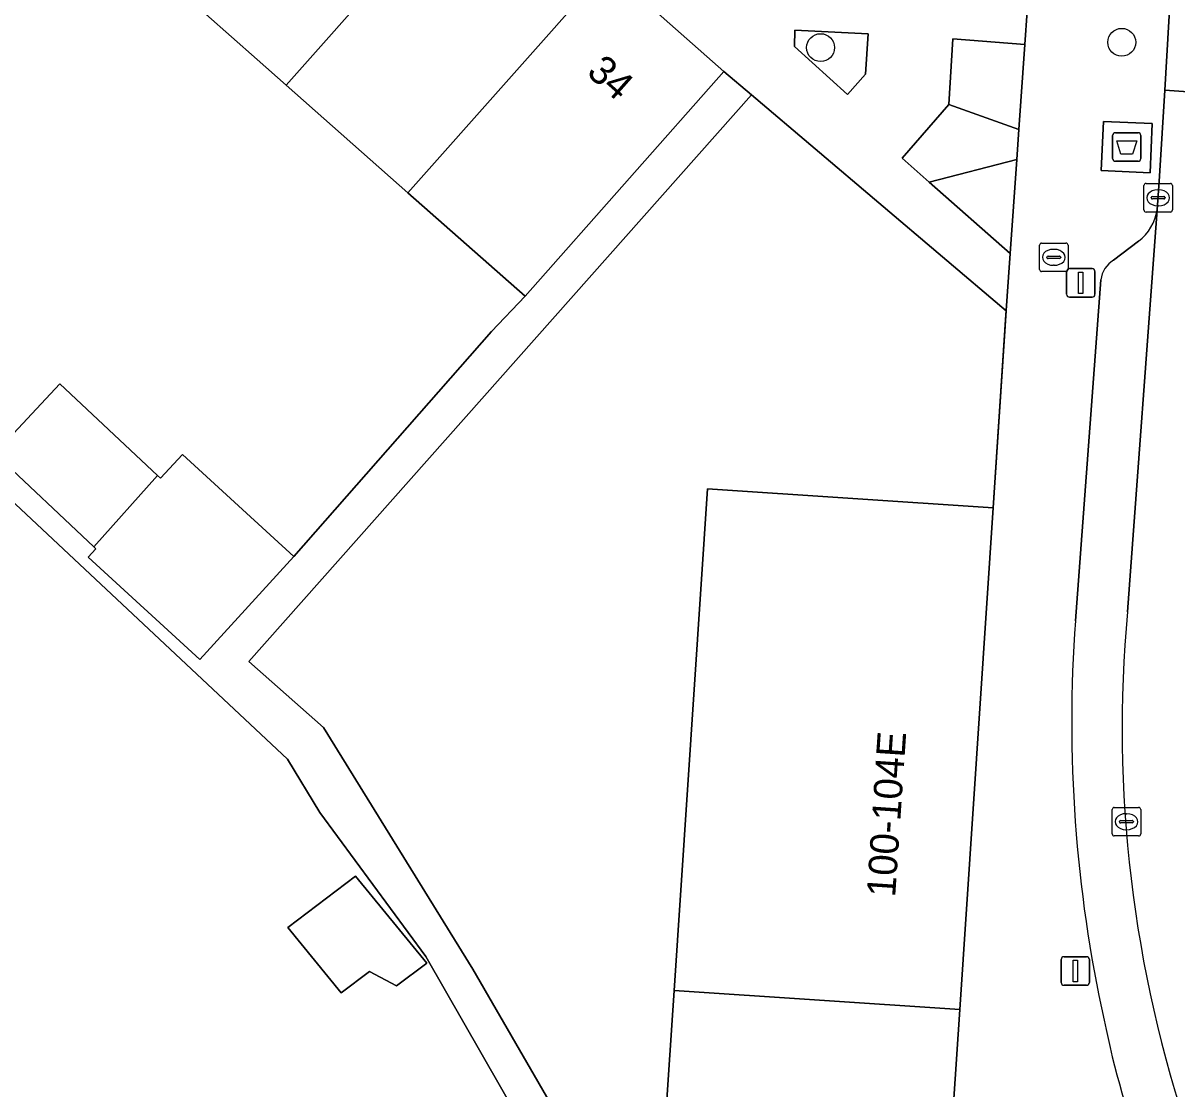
# Model space of a CAD drawing. Extents: x 159960 to 160866, y 382700 to 383354.
# Drawn here: x 160528.87 to 160569.3, y 382762.48 to 382799.84 of the extents above; entities that cross this region are included whole.
import ezdxf

# ---------------------------------------------------------------- set-up
doc = ezdxf.new("R2010")
doc.units = 0
for name, color, linetype in [('IMGEO_Afval_apart_plaats', 7, 'Continuous'), ('IMGEO_Boom', 7, 'Continuous'), ('IMGEO_Brandkraan', 7, 'Continuous'), ('IMGEO_Erf', 7, 'Continuous'), ('IMGEO_Groenvoorziening', 7, 'Continuous'), ('IMGEO_Kolk', 7, 'Continuous'), ('IMGEO_Lichtmast', 7, 'Continuous'), ('IMGEO_Muur', 7, 'Continuous'), ('IMGEO_Pand', 7, 'Continuous'), ('IMGEO_Pand_nummerreeks', 7, 'Continuous'), ('IMGEO_Parkeervlak_open', 7, 'Continuous'), ('IMGEO_Rijbaan_lokaal_open', 7, 'Continuous'), ('IMGEO_Voetpad_gesloten', 7, 'Continuous'), ('IMGEO_Voetpad_open', 7, 'Continuous')]:
    doc.layers.add(name, color=color, linetype=linetype)

msp = doc.modelspace()

# ---------------------------------------------------------------- linework, layer by layer
at = {"layer": 'IMGEO_Afval_apart_plaats'}
for p, q in [((160567.047, 382795.092), (160567.047, 382795.892)), ((160567.047, 382795.892), (160567.047, 382795.092)), ((160567.147, 382795.992), (160567.937, 382795.992)), ((160567.937, 382795.992), (160567.147, 382795.992)), ((160568.037, 382795.892), (160568.037, 382795.092)), ((160568.037, 382795.092), (160568.037, 382795.892)), ((160567.937, 382794.992), (160567.147, 382794.992)), ((160567.147, 382794.992), (160567.937, 382794.992))]:
    msp.add_line(p, q, dxfattribs=at)
msp.add_lwpolyline([(160567.19, 382795.706), (160567.894, 382795.706), (160567.745, 382795.236), (160567.339, 382795.236), (160567.19, 382795.706)], dxfattribs=at)
for centre, start, end in [((160567.147, 382795.892), 90, 180), ((160567.147, 382795.892), 90, 180), ((160567.937, 382795.892), 0, 90), ((160567.937, 382795.892), 360, 90), ((160567.147, 382795.092), 180, 270), ((160567.147, 382795.092), 180, 270), ((160567.937, 382795.092), 270, 0), ((160567.937, 382795.092), 270, 0)]:
    msp.add_arc(centre, 0.1, start, end, dxfattribs=at)
at = {"layer": 'IMGEO_Boom'}
for centre in [(160556.813, 382798.975), (160567.369, 382799.162)]:
    msp.add_circle(centre, 0.489, dxfattribs=at)
at = {"layer": 'IMGEO_Brandkraan'}
for p, q in [((160564.56, 382792.127), (160565.412, 382792.127)), ((160564.485, 382791.201), (160564.485, 382792.053)), ((160564.973, 382791.907), (160564.998, 382791.907)), ((160565.486, 382792.053), (160565.486, 382791.201)), ((160564.744, 382791.621), (160564.744, 382791.633)), ((160565.182, 382791.584), (160564.784, 382791.584)), ((160564.787, 382791.67), (160565.185, 382791.67)), ((160564.996, 382791.347), (160564.971, 382791.347)), ((160565.228, 382791.633), (160565.228, 382791.621)), ((160565.412, 382791.127), (160564.56, 382791.127))]:
    msp.add_line(p, q, dxfattribs=at)
for points in [[(160564.56, 382792.127), (160565.412, 382792.127)], [(160564.485, 382791.201), (160564.485, 382792.053)], [(160565.486, 382792.053), (160565.486, 382791.201)], [(160565.412, 382791.127), (160564.56, 382791.127)]]:
    msp.add_lwpolyline(points, dxfattribs=at)
for centre, radius, start, end in [((160564.562, 382792.051), 0.0765, 91.552, 178.448), ((160564.562, 382792.051), 0.0765, 91.552, 178.448), ((160565.41, 382792.051), 0.0765, 1.552, 88.448), ((160565.41, 382792.051), 0.0765, 1.552, 88.448), ((160564.784, 382791.63), 0.0403, 85.8775, 175.7526), ((160564.781, 382791.62), 0.0366, 178.938, 274.7102), ((160565.185, 382791.627), 0.043, 264.8664, 352.4533), ((160565.189, 382791.632), 0.0386, 1.7309, 96.639), ((160564.562, 382791.203), 0.0765, 181.552, 268.448), ((160564.562, 382791.203), 0.0765, 181.552, 268.448), ((160565.41, 382791.203), 0.0765, 271.552, 358.448), ((160565.41, 382791.203), 0.0765, 271.552, 358.448)]:
    msp.add_arc(centre, radius, start, end, dxfattribs=at)
for centre, major_axis, ratio, start_param, end_param in [((160564.972, 382791.627), (-0.387, 0.002), 0.722429, 4.712389, 7.853982), ((160564.997, 382791.627), (-0.39, 0.002), 0.717154, 1.570796, 4.712389)]:
    msp.add_ellipse(centre, major_axis=major_axis, ratio=ratio, start_param=start_param, end_param=end_param, dxfattribs=at)
at = {"layer": 'IMGEO_Erf'}
for points in [[(160527.865, 382784.756), (160530.158, 382787.195), (160533.574, 382783.983), (160533.682, 382783.882), (160534.453, 382784.722), (160536.563, 382782.787), (160538.361, 382781.137), (160545.284, 382789.026), (160546.459, 382790.261), (160542.355, 382793.891), (160538.092, 382797.662), (160537.076, 382798.56), (160534.376, 382800.948), (160533.964, 382800.483), (160533.677, 382800.738), (160529.568, 382804.384), (160527.729, 382802.312)], [(160550.236, 382754.458), (160542.977, 382767.126), (160539.262, 382772.17), (160538.139, 382774.036), (160528.6, 382782.973), (160511.443, 382799.049), (160500, 382786.837), (160502.399, 382789.196), (160506.273, 382785.228), (160503.872, 382782.871), (160507.875, 382778.768), (160509.793, 382780.651), (160513.819, 382776.55), (160517.79, 382772.505), (160515.847, 382770.598), (160519.846, 382766.5), (160521.543, 382768.167), (160522.418, 382767.27), (160525.559, 382764.05), (160523.857, 382762.389)]]:
    msp.add_lwpolyline(points, dxfattribs=at)
for points in [[(160552.851, 382783.515), (160562.86, 382782.844), (160563.299, 382789.431), (160563.32, 382789.749), (160554.394, 382797.321), (160536.78, 382777.46), (160539.391, 382775.145), (160544.633, 382766.677), (160550.997, 382755.677), (160551.68, 382765.938)], [(160540.523, 382769.94), (160543.014, 382766.888), (160541.956, 382766.092), (160541.01, 382766.601), (160540.014, 382765.851), (160538.141, 382768.146)]]:
    msp.add_lwpolyline(points, close=True, dxfattribs=at)
at = {"layer": 'IMGEO_Groenvoorziening'}
for points in [[(160557.76, 382797.335), (160558.386, 382798.04), (160558.487, 382799.462), (160555.912, 382799.585), (160555.905, 382799.018)], [(160563.974, 382799.088), (160561.447, 382799.283), (160561.312, 382796.983), (160563.765, 382796.104)], [(160563.765, 382796.104), (160561.312, 382796.983), (160559.668, 382795.098), (160560.624, 382794.258), (160563.692, 382795.06)], [(160563.692, 382795.06), (160560.624, 382794.258), (160563.462, 382791.765)]]:
    msp.add_lwpolyline(points, close=True, dxfattribs=at)
at = {"layer": 'IMGEO_Kolk'}
for p, q in [((160568.143, 382793.289), (160568.143, 382794.141)), ((160568.218, 382794.215), (160569.07, 382794.215)), ((160569.144, 382794.141), (160569.144, 382793.289)), ((160568.402, 382793.709), (160568.402, 382793.721)), ((160568.445, 382793.758), (160568.843, 382793.758)), ((160568.631, 382793.995), (160568.656, 382793.995)), ((160568.886, 382793.721), (160568.886, 382793.709)), ((160568.84, 382793.672), (160568.442, 382793.672)), ((160568.654, 382793.435), (160568.629, 382793.435)), ((160569.07, 382793.215), (160568.218, 382793.215)), ((160567.107, 382772.349), (160567.959, 382772.349)), ((160567.032, 382771.423), (160567.032, 382772.275)), ((160567.334, 382771.892), (160567.732, 382771.892)), ((160567.52, 382772.129), (160567.545, 382772.129)), ((160568.033, 382772.275), (160568.033, 382771.423)), ((160567.291, 382771.843), (160567.291, 382771.855)), ((160567.729, 382771.806), (160567.331, 382771.806)), ((160567.543, 382771.569), (160567.518, 382771.569)), ((160567.775, 382771.855), (160567.775, 382771.843)), ((160567.959, 382771.349), (160567.107, 382771.349))]:
    msp.add_line(p, q, dxfattribs=at)
for points in [[(160568.143, 382793.289), (160568.143, 382794.141)], [(160568.218, 382794.215), (160569.07, 382794.215)], [(160569.144, 382794.141), (160569.144, 382793.289)], [(160569.07, 382793.215), (160568.218, 382793.215)], [(160567.107, 382772.349), (160567.959, 382772.349)], [(160567.032, 382771.423), (160567.032, 382772.275)], [(160568.033, 382772.275), (160568.033, 382771.423)], [(160567.959, 382771.349), (160567.107, 382771.349)]]:
    msp.add_lwpolyline(points, dxfattribs=at)
for centre, radius, start, end in [((160568.22, 382794.139), 0.0765, 91.552, 178.448), ((160568.22, 382794.139), 0.0765, 91.552, 178.448), ((160569.068, 382794.139), 0.0765, 1.552, 88.448), ((160569.068, 382794.139), 0.0765, 1.552, 88.448), ((160568.442, 382793.718), 0.0403, 85.8775, 175.7526), ((160568.847, 382793.72), 0.0386, 1.7309, 96.639), ((160568.439, 382793.708), 0.0366, 178.938, 274.7102), ((160568.843, 382793.715), 0.043, 264.8664, 352.4533), ((160568.22, 382793.291), 0.0765, 181.552, 268.448), ((160568.22, 382793.291), 0.0765, 181.552, 268.448), ((160569.068, 382793.291), 0.0765, 271.552, 358.448), ((160569.068, 382793.291), 0.0765, 271.552, 358.448), ((160567.109, 382772.273), 0.0765, 91.552, 178.448), ((160567.109, 382772.273), 0.0765, 91.552, 178.448), ((160567.957, 382772.273), 0.0765, 1.552, 88.448), ((160567.957, 382772.273), 0.0765, 1.552, 88.448), ((160567.331, 382771.852), 0.0403, 85.8775, 175.7526), ((160567.736, 382771.854), 0.0386, 1.7309, 96.639), ((160567.328, 382771.842), 0.0366, 178.938, 274.7102), ((160567.732, 382771.849), 0.043, 264.8664, 352.4533), ((160567.109, 382771.425), 0.0765, 181.552, 268.448), ((160567.109, 382771.425), 0.0765, 181.552, 268.448), ((160567.957, 382771.425), 0.0765, 271.552, 358.448), ((160567.957, 382771.425), 0.0765, 271.552, 358.448)]:
    msp.add_arc(centre, radius, start, end, dxfattribs=at)
for centre, major_axis, ratio, start_param, end_param in [((160568.63, 382793.715), (-0.387, 0.002), 0.722429, 4.712389, 7.853982), ((160568.655, 382793.715), (-0.39, 0.002), 0.717154, 1.570796, 4.712389), ((160567.519, 382771.849), (-0.387, 0.002), 0.722429, 4.712389, 7.853982), ((160567.544, 382771.849), (-0.39, 0.002), 0.717154, 1.570796, 4.712389)]:
    msp.add_ellipse(centre, major_axis=major_axis, ratio=ratio, start_param=start_param, end_param=end_param, dxfattribs=at)
at = {"layer": 'IMGEO_Lichtmast'}
for p, q in [((160565.437, 382790.33), (160565.437, 382791.13)), ((160565.437, 382791.13), (160565.437, 382790.33)), ((160565.537, 382791.23), (160566.327, 382791.23)), ((160566.327, 382791.23), (160565.537, 382791.23)), ((160566.427, 382791.13), (160566.427, 382790.33)), ((160566.427, 382790.33), (160566.427, 382791.13)), ((160566.327, 382790.23), (160565.537, 382790.23)), ((160565.537, 382790.23), (160566.327, 382790.23)), ((160565.344, 382767.118), (160566.134, 382767.118)), ((160566.134, 382767.118), (160565.344, 382767.118)), ((160565.244, 382766.218), (160565.244, 382767.018)), ((160565.244, 382767.018), (160565.244, 382766.218)), ((160566.234, 382767.018), (160566.234, 382766.218)), ((160566.234, 382766.218), (160566.234, 382767.018)), ((160566.134, 382766.118), (160565.344, 382766.118)), ((160565.344, 382766.118), (160566.134, 382766.118))]:
    msp.add_line(p, q, dxfattribs=at)
for points in [[(160565.857, 382791.105), (160566.007, 382791.105), (160566.007, 382790.355), (160565.857, 382790.355), (160565.857, 382791.105)], [(160565.664, 382766.993), (160565.814, 382766.993), (160565.814, 382766.243), (160565.664, 382766.243), (160565.664, 382766.993)]]:
    msp.add_lwpolyline(points, dxfattribs=at)
for centre, start, end in [((160565.537, 382791.13), 90, 180), ((160565.537, 382791.13), 90, 180), ((160566.327, 382791.13), 0, 90), ((160566.327, 382791.13), 360, 90), ((160565.537, 382790.33), 180, 270), ((160565.537, 382790.33), 180, 270), ((160566.327, 382790.33), 270, 0), ((160566.327, 382790.33), 270, 0), ((160565.344, 382767.018), 90, 180), ((160565.344, 382767.018), 90, 180), ((160566.134, 382767.018), 0, 90), ((160566.134, 382767.018), 360, 90), ((160565.344, 382766.218), 180, 270), ((160565.344, 382766.218), 180, 270), ((160566.134, 382766.218), 270, 0), ((160566.134, 382766.218), 270, 0)]:
    msp.add_arc(centre, 0.1, start, end, dxfattribs=at)
at = {"layer": 'IMGEO_Muur'}
for points in [[(160554.394, 382797.321), (160563.32, 382789.749)], [(160563.32, 382789.749), (160562.86, 382782.844)]]:
    msp.add_lwpolyline(points, dxfattribs=at)
at = {"layer": 'IMGEO_Pand'}
for points in [[(160545.069, 382805.534), (160541.066, 382809.075), (160533.677, 382800.738), (160533.964, 382800.483), (160534.376, 382800.948), (160537.076, 382798.56), (160538.092, 382797.662)], [(160542.355, 382793.891), (160549.332, 382801.763), (160545.069, 382805.534), (160538.092, 382797.662)], [(160542.355, 382793.891), (160546.459, 382790.261), (160550.116, 382794.395), (160553.428, 382798.14), (160549.332, 382801.763)], [(160531.353, 382781.477), (160533.574, 382783.983), (160530.158, 382787.195), (160527.865, 382784.756)], [(160534.453, 382784.722), (160533.682, 382783.882), (160533.574, 382783.983), (160531.353, 382781.477), (160531.419, 382781.415), (160531.15, 382781.123), (160535.058, 382777.537), (160538.361, 382781.137), (160536.563, 382782.787)], [(160551.68, 382765.938), (160561.689, 382765.271), (160562.86, 382782.844), (160552.851, 382783.515)], [(160538.141, 382768.146), (160540.014, 382765.851), (160541.01, 382766.601), (160541.956, 382766.092), (160543.014, 382766.888), (160540.523, 382769.94)], [(160551.68, 382765.938), (160550.997, 382755.677), (160552.295, 382755.591), (160551.942, 382750.283), (160549.578, 382750.441), (160548.515, 382748.492), (160551.689, 382748.216), (160560.345, 382747.708), (160560.518, 382747.698), (160561.689, 382765.271)]]:
    msp.add_lwpolyline(points, close=True, dxfattribs=at)
at = {"layer": 'IMGEO_Parkeervlak_open'}
for points in [[(160567.572, 382779.205), (160568.611, 382793.294)], [(160567.953, 382792.198), (160567.077, 382791.523)], [(160566.633, 382790.84), (160565.743, 382778.887)]]:
    msp.add_lwpolyline(points, dxfattribs=at)
for centre, radius, start, end in [((160566.947, 382793.548), 1.684, 306.7086, 351.3331), ((160567.572, 382790.716), 0.947, 121.4957, 172.4507), ((160611.897, 382775.113), 44.514, 174.7261, 198.8383), ((160614.243, 382775.336), 48.63, 175.8119, 192.4024), ((160601.459, 382772.057), 35.443, 191.664, 208.5839)]:
    msp.add_arc(centre, radius, start, end, dxfattribs=at)
at = {"layer": 'IMGEO_Rijbaan_lokaal_open'}
msp.add_lwpolyline([(160566.99, 382801.252), (160569.089, 382801.101), (160568.877, 382797.482), (160574.875, 382797.051), (160575.876, 382811.709), (160569.842, 382812.07), (160569.522, 382807.09), (160567.417, 382807.195)], close=True, dxfattribs=at)
msp.add_lwpolyline([(160573.499, 382777.128), (160573.562, 382778.019), (160574.526, 382792.469), (160574.875, 382797.051), (160568.877, 382797.482), (160568.692, 382794.467), (160568.611, 382793.294), (160567.572, 382779.205)], dxfattribs=at)
msp.add_arc((160611.897, 382775.113), 44.514, 174.7261, 198.8383, dxfattribs=at)
at = {"layer": 'IMGEO_Voetpad_gesloten'}
msp.add_lwpolyline([(160568.437, 382796.316), (160566.723, 382796.392), (160566.647, 382794.668), (160568.361, 382794.592)], close=True, dxfattribs=at)
at = {"layer": 'IMGEO_Voetpad_open'}
for points in [[(160549.332, 382801.763), (160553.428, 382798.14), (160554.394, 382797.321), (160563.32, 382789.749), (160563.299, 382789.431), (160563.462, 382791.765), (160560.624, 382794.258), (160559.668, 382795.098), (160561.312, 382796.983), (160561.447, 382799.283), (160563.974, 382799.088), (160564.138, 382801.435)], [(160568.611, 382793.294), (160568.692, 382794.467), (160568.877, 382797.482), (160569.089, 382801.101), (160566.99, 382801.252), (160564.138, 382801.435), (160563.974, 382799.088), (160563.765, 382796.104), (160563.692, 382795.06), (160563.462, 382791.765), (160563.299, 382789.431), (160562.86, 382782.844), (160561.689, 382765.271), (160560.518, 382747.698), (160560.345, 382747.708), (160560.082, 382743.646), (160560.307, 382743.631), (160559.933, 382737.851), (160559.569, 382732.246), (160559.279, 382727.763), (160557.637, 382726.52), (160553.446, 382726.82), (160553.29, 382724.888), (160553.247, 382724.366)], [(160550.997, 382755.677), (160544.633, 382766.677), (160539.391, 382775.145), (160536.78, 382777.46), (160554.394, 382797.321), (160553.428, 382798.14), (160550.116, 382794.395), (160546.459, 382790.261), (160545.284, 382789.026), (160538.361, 382781.137), (160535.058, 382777.537), (160531.15, 382781.123), (160531.419, 382781.415), (160531.353, 382781.477), (160527.865, 382784.756)], [(160567.077, 382791.523), (160567.953, 382792.198)], [(160565.743, 382778.887), (160566.633, 382790.84)], [(160528.6, 382782.973), (160538.139, 382774.036), (160539.262, 382772.17), (160542.977, 382767.126), (160550.236, 382754.458)]]:
    msp.add_lwpolyline(points, dxfattribs=at)
for points in [[(160555.905, 382799.018), (160555.912, 382799.585), (160558.487, 382799.462), (160558.386, 382798.04), (160557.76, 382797.335)], [(160566.723, 382796.392), (160568.437, 382796.316), (160568.361, 382794.592), (160566.647, 382794.668)]]:
    msp.add_lwpolyline(points, close=True, dxfattribs=at)
for centre, radius, start, end in [((160566.947, 382793.548), 1.684, 306.7086, 351.3331), ((160567.572, 382790.716), 0.947, 121.4957, 172.4507), ((160614.243, 382775.336), 48.63, 175.8119, 192.4024), ((160601.459, 382772.057), 35.443, 191.664, 208.5839)]:
    msp.add_arc(centre, radius, start, end, dxfattribs=at)

# ---------------------------------------------------------------- texts
at = {"layer": 'IMGEO_Pand_nummerreeks'}
for s, rotation, p in [('34', 318.5051, (160548.576, 382798.053)), ('100-104E', 86.1549, (160559.427, 382769.187))]:
    msp.add_text(s, height=1, rotation=rotation, dxfattribs=at).set_placement(p)

doc.saveas('drawing.dxf')
